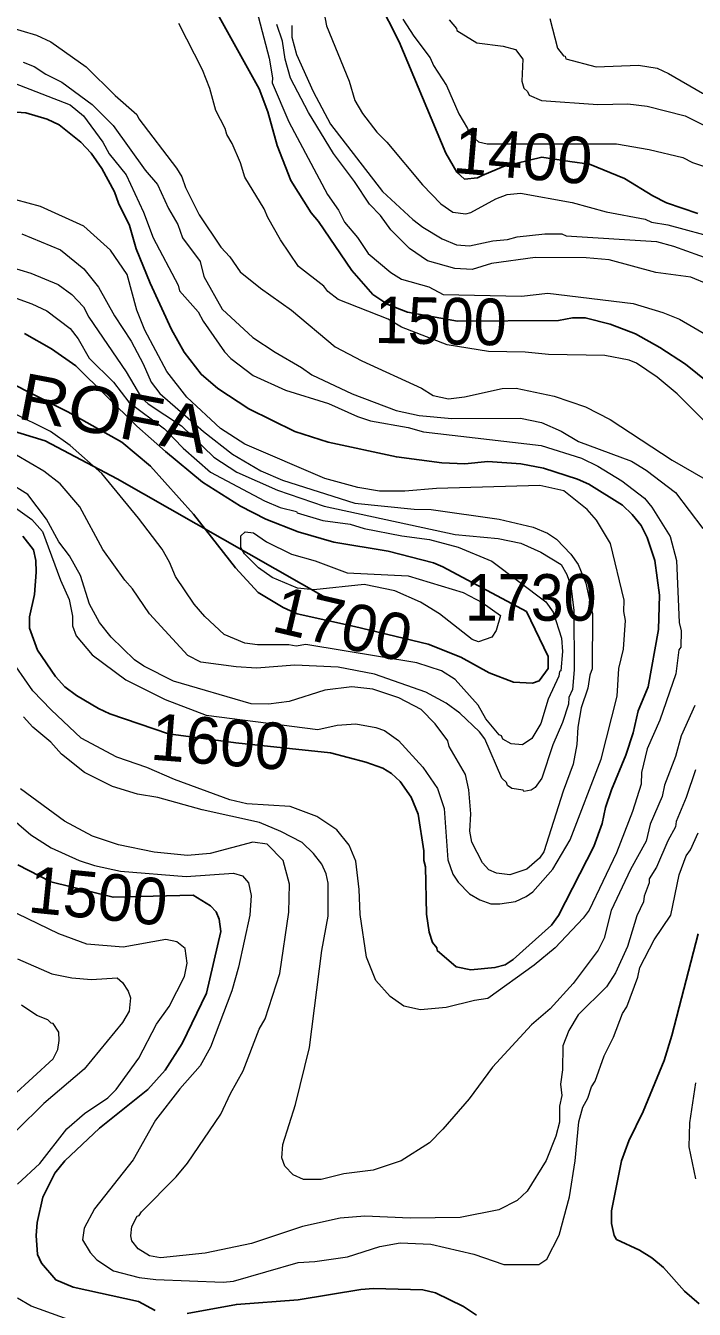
# Model space of a CAD drawing. Extents: x 598.3 to 623.2, y 6902.2 to 6930.1.
# Drawn here: x 610.559 to 611.707, y 6912.154 to 6914.358 of the extents above; entities that cross this region are included whole.
import ezdxf
from ezdxf.enums import TextEntityAlignment as Align

# ---------------------------------------------------------------- set-up
doc = ezdxf.new("R2010")
doc.units = 0
doc.header["$LTSCALE"] = 0.032
for name, color, linetype, lineweight in [('1', 7, 'Continuous', 25), ('2', 7, 'Continuous', 13), ('26', 7, 'Continuous', 25)]:
    doc.layers.add(name, color=color, linetype=linetype, lineweight=lineweight)
doc.layers.add('21', color=7, linetype='Continuous')
doc.layers.add('61', color=7, linetype='Continuous')

msp = doc.modelspace()

# ---------------------------------------------------------------- linework, layer by layer
at = {"layer": '1'}
for points in [[(610.874, 6914.4051), (610.9597, 6914.2497), (610.9745, 6914.2103), (610.9905, 6914.1526), (611.0139, 6914.0927), (611.0491, 6914.0371), (611.0615, 6914.0221), (611.1188, 6913.9377), (611.1547, 6913.8968), (611.1808, 6913.8796), (611.2145, 6913.8665), (611.3005, 6913.8508), (611.4735, 6913.852), (611.4978, 6913.8568), (611.5195, 6913.8568), (611.5622, 6913.8458), (611.6057, 6913.829), (611.6474, 6913.8057), (611.6918, 6913.7772), (611.7331, 6913.7441)], [(611.164, 6914.4014), (611.2001, 6914.3307), (611.2804, 6914.1393), (611.2994, 6914.1067), (611.3122, 6914.0949), (611.3347, 6914.0972), (611.3426, 6914.1011), (611.3794, 6914.1167), (611.4451, 6914.1327), (611.4933, 6914.125), (611.5268, 6914.1207), (611.5873, 6914.0959), (611.6355, 6914.066), (611.6591, 6914.054), (611.7132, 6914.0358)], [(610.5184, 6914.2113), (610.5589, 6914.2086), (610.5957, 6914.1979), (610.6165, 6914.1883), (610.6534, 6914.1583), (610.6714, 6914.1396), (610.6896, 6914.1132), (610.7112, 6914.0732), (610.718, 6914.0533), (610.7371, 6914.015), (610.7488, 6913.9751), (610.7727, 6913.9162), (610.8092, 6913.8368), (610.8311, 6913.7977), (610.8599, 6913.7598), (610.8887, 6913.7354), (610.9422, 6913.7002), (611.0208, 6913.6616), (611.0781, 6913.6433), (611.1954, 6913.618), (611.2731, 6913.6075), (611.3127, 6913.606), (611.3522, 6913.6099), (611.4088, 6913.606), (611.4477, 6913.5987)], [(610.5566, 6913.8298), (610.6031, 6913.8033), (610.6448, 6913.774), (610.75, 6913.6708), (610.7987, 6913.6269), (610.8624, 6913.5745), (610.9279, 6913.5331), (610.9711, 6913.5111), (611.0269, 6913.4895), (611.0882, 6913.4716), (611.1815, 6913.456), (611.2588, 6913.4358), (611.275, 6913.4293), (611.4187, 6913.3523), (611.4559, 6913.2751), (611.4557, 6913.2543), (611.4406, 6913.2334), (611.4293, 6913.2295), (611.3964, 6913.2311), (611.3548, 6913.247), (611.3058, 6913.2739), (611.2498, 6913.2966), (611.1235, 6913.3264), (611.0248, 6913.3486), (611.0009, 6913.3594), (610.9578, 6913.3853), (610.9191, 6913.4272), (610.8471, 6913.5195), (610.7734, 6913.602), (610.7241, 6913.6434), (610.6311, 6913.6954), (610.5259, 6913.7487)], [(611.4477, 6913.5987), (611.5065, 6913.5799), (611.526, 6913.571), (611.5834, 6913.5352), (611.6003, 6913.519), (611.6155, 6913.4999), (611.6258, 6913.4793), (611.639, 6913.4399), (611.6471, 6913.3803), (611.6454, 6913.3214), (611.6277, 6913.2233), (611.6106, 6913.1816), (611.6018, 6913.144), (611.5891, 6913.1055), (611.5645, 6913.0465), (611.5543, 6913.0161), (611.5484, 6912.9885), (611.5345, 6912.9492), (611.4735, 6912.8306), (611.4614, 6912.814), (611.3959, 6912.755), (611.3819, 6912.7456), (611.3645, 6912.7411), (611.323, 6912.7374), (611.2981, 6912.7422), (611.2653, 6912.7704)], [(611.2653, 6912.7704), (611.2648, 6912.7747), (611.2574, 6912.7842), (611.2518, 6912.8017), (611.2473, 6912.8325), (611.2456, 6912.9138), (611.2424, 6912.9249), (611.2423, 6912.9416), (611.2326, 6913.0044), (611.2207, 6913.0334), (611.2016, 6913.0604), (611.1871, 6913.0742), (611.1721, 6913.0832), (611.143, 6913.0936), (611.0821, 6913.1096), (610.9197, 6913.1268), (610.804, 6913.1421), (610.7035, 6913.1767), (610.6838, 6913.1857), (610.6464, 6913.208), (610.6261, 6913.2232), (610.6103, 6913.2406), (610.5789, 6913.2859), (610.5657, 6913.3238), (610.5657, 6913.3431), (610.5738, 6913.3819), (610.5769, 6913.4202), (610.5761, 6913.4402), (610.5724, 6913.4581), (610.5542, 6913.482)], [(610.7812, 6912.152), (610.7523, 6912.1675), (610.6404, 6912.1925), (610.6105, 6912.205), (610.586, 6912.2336), (610.5793, 6912.2486), (610.5769, 6912.2808), (610.5785, 6912.3031), (610.5881, 6912.3469), (610.6087, 6912.3879), (610.6259, 6912.4091), (610.6854, 6912.4653), (610.7685, 6912.5315), (610.7981, 6912.5651), (610.8278, 6912.6108), (610.8693, 6912.6971), (610.8941, 6912.803), (610.8911, 6912.8244), (610.8862, 6912.8368), (610.8761, 6912.847), (610.8465, 6912.8651), (610.709, 6912.8617), (610.6021, 6912.8882), (610.5454, 6912.9176)], [(611.7134, 6912.7988), (611.6682, 6912.6243), (611.6551, 6912.5816), (611.6192, 6912.4937), (611.5946, 6912.4433), (611.5819, 6912.4089), (611.5646, 6912.3231), (611.5646, 6912.3015), (611.5694, 6912.281), (611.5735, 6912.2743), (611.6129, 6912.2558), (611.6341, 6912.2427), (611.6541, 6912.2259), (611.6899, 6912.1854), (611.7152, 6912.1638)], [(611.3328, 6912.1441), (611.3106, 6912.1592), (611.2626, 6912.1825), (611.2407, 6912.1876), (611.1563, 6912.1901), (611.1342, 6912.1885), (611.0267, 6912.1706), (610.9206, 6912.1626), (610.8363, 6912.1473)]]:
    msp.add_lwpolyline(points, dxfattribs=at)
at = {"layer": '2'}
for points in [[(610.9494, 6914.4079), (610.9768, 6914.3028), (610.9825, 6914.2686), (610.9818, 6914.2602), (611.0107, 6914.1931), (611.077, 6914.0686), (611.0957, 6914.0417), (611.106, 6914.0208), (611.1286, 6913.9948), (611.1469, 6913.967), (611.1857, 6913.9344)], [(611.0676, 6914.3998), (611.0756, 6914.3582), (611.1141, 6914.2633), (611.1242, 6914.23), (611.1371, 6914.2077), (611.1618, 6914.1754), (611.1787, 6914.1584), (611.2401, 6914.0849), (611.2714, 6914.0527), (611.2923, 6914.0383), (611.3144, 6914.035), (611.3233, 6914.0374), (611.3659, 6914.0611), (611.3855, 6914.0687), (611.4087, 6914.0706), (611.4971, 6914.055), (611.5557, 6914.0387), (611.6226, 6914.0261), (611.6331, 6914.021), (611.6615, 6914.0163), (611.7501, 6913.9926)], [(611.2066, 6914.3695), (611.2252, 6914.3404), (611.2535, 6914.3031), (611.2592, 6914.2902), (611.2814, 6914.2557), (611.3025, 6914.2067), (611.3176, 6914.1815), (611.32, 6914.1736), (611.3361, 6914.1591), (611.3515, 6914.1553), (611.5734, 6914.1555), (611.6296, 6914.1458), (611.6871, 6914.1322), (611.7038, 6914.1236), (611.738, 6914.1117)], [(611.2862, 6914.3685), (611.2987, 6914.3534), (611.2993, 6914.3498), (611.3336, 6914.3286), (611.3786, 6914.3231), (611.3996, 6914.3173), (611.4123, 6914.301), (611.4108, 6914.2633), (611.4141, 6914.251), (611.4202, 6914.2455), (611.4233, 6914.2389), (611.4446, 6914.2296), (611.541, 6914.2228), (611.5926, 6914.2243), (611.6258, 6914.2203), (611.6914, 6914.2038), (611.7675, 6914.1657)], [(611.4591, 6914.3708), (611.4721, 6914.3195), (611.4823, 6914.3066), (611.4851, 6914.3059), (611.4863, 6914.3013), (611.5386, 6914.2875), (611.6109, 6914.2908), (611.6433, 6914.2852), (611.6628, 6914.2764), (611.7208, 6914.2424), (611.7826, 6914.2141), (611.8327, 6914.2025), (611.8862, 6914.1962), (611.971, 6914.1986), (612.0227, 6914.2097), (612.0427, 6914.2114), (612.1139, 6914.2292), (612.1555, 6914.259), (612.1816, 6914.282), (612.2632, 6914.3342), (612.2948, 6914.3595)], [(610.4382, 6914.3669), (610.5238, 6914.3578), (610.5777, 6914.3421), (610.6023, 6914.3306), (610.6625, 6914.2876)], [(611.7308, 6913.6727), (611.6775, 6913.7261), (611.643, 6913.7547), (611.6077, 6913.779), (611.5951, 6913.784), (611.5535, 6913.792), (611.4568, 6913.7937), (611.4162, 6913.7977), (611.3535, 6913.7989), (611.2824, 6913.8106), (611.204, 6913.8409), (611.1811, 6913.8545), (611.0955, 6913.8881), (611.0775, 6913.902), (611.0707, 6913.9111), (611.0272, 6913.9448), (610.9962, 6913.9909), (610.9746, 6914.0287), (610.9686, 6914.044), (610.935, 6914.0984), (610.9275, 6914.1229), (610.9136, 6914.1558), (610.9042, 6914.1712), (610.9013, 6914.182), (610.8853, 6914.2125), (610.875, 6914.2505), (610.8622, 6914.2826), (610.8217, 6914.3622)], [(611.7314, 6913.9142), (611.7008, 6913.9264), (611.641, 6913.9345), (611.5608, 6913.9564), (611.5211, 6913.9596), (611.4334, 6913.9604), (611.3589, 6913.9499), (611.3252, 6913.9395), (611.2956, 6913.9415), (611.2486, 6913.9544), (611.2178, 6913.976), (611.1858, 6914.008), (611.168, 6914.0323), (611.1494, 6914.0517), (611.1235, 6914.0906), (611.0873, 6914.1387), (611.0442, 6914.209), (611.0137, 6914.2682), (611.0044, 6914.301), (610.9996, 6914.3318), (610.9899, 6914.3606)], [(611.0156, 6914.3585), (611.0157, 6914.3386), (611.0238, 6914.3091), (611.0527, 6914.2451), (611.0822, 6914.1893), (611.1714, 6914.0735), (611.2235, 6914.0254), (611.2405, 6914.0124), (611.2737, 6913.9925), (611.2983, 6913.982), (611.3208, 6913.9805), (611.3611, 6913.9888), (611.3862, 6913.9912), (611.4026, 6913.996), (611.4502, 6914.001), (611.4792, 6914.001), (611.4867, 6913.9977), (611.6417, 6913.988), (611.6709, 6913.98), (611.738, 6913.9559)], [(610.5546, 6914.2955), (610.5732, 6914.2885), (610.5934, 6914.2752), (610.6209, 6914.2614), (610.6729, 6914.2231), (610.7093, 6914.1868), (610.7639, 6914.1103), (610.785, 6914.0859), (610.8041, 6914.0445), (610.8199, 6914.0169), (610.828, 6913.9943), (610.8584, 6913.9534), (610.8649, 6913.9278), (610.8964, 6913.8718), (610.9491, 6913.823)], [(610.6625, 6914.2876), (610.7127, 6914.2383), (610.7499, 6914.2058), (610.7529, 6914.1981), (610.8181, 6914.1134), (610.8271, 6914.0986), (610.833, 6914.0805), (610.8567, 6914.0338), (610.8942, 6913.9782), (610.9096, 6913.9612), (610.927, 6913.9358), (610.9618, 6913.9074), (611.0153, 6913.8701), (611.09, 6913.8067), (611.1363, 6913.7827), (611.2386, 6913.7357), (611.2586, 6913.7233), (611.2847, 6913.7177), (611.3123, 6913.7209), (611.377, 6913.7355), (611.401, 6913.7362), (611.4661, 6913.7224), (611.5203, 6913.7041), (611.5626, 6913.6823), (611.6689, 6913.6121), (611.7591, 6913.5604)], [(610.5379, 6914.26), (610.6354, 6914.2226), (610.6581, 6914.2038), (610.6913, 6914.1585), (610.7024, 6914.1382), (610.7314, 6914.1023), (610.7613, 6914.0379), (610.7775, 6913.9941), (610.8205, 6913.913), (610.8232, 6913.9028), (610.855, 6913.8669), (610.8637, 6913.8509), (610.9001, 6913.7983), (610.911, 6913.7867), (610.9493, 6913.7578), (611.0047, 6913.7326), (611.0786, 6913.7096), (611.1285, 6913.6873)], [(610.519, 6913.5466), (610.5696, 6913.5102), (610.5877, 6913.4896), (610.6187, 6913.4062), (610.6338, 6913.3731), (610.6392, 6913.3444), (610.6393, 6913.3281), (610.6455, 6913.3108), (610.673, 6913.2782), (610.7309, 6913.2353), (610.7982, 6913.2014), (610.8687, 6913.1744), (611.0605, 6913.15), (611.0937, 6913.1575), (611.1258, 6913.1598), (611.1601, 6913.1534), (611.1752, 6913.1481), (611.199, 6913.1311), (611.2409, 6913.0851), (611.2659, 6913.0487), (611.2772, 6913.0139), (611.2835, 6912.9261), (611.2923, 6912.9013), (611.3014, 6912.8878), (611.3208, 6912.8677), (611.3384, 6912.8576), (611.3574, 6912.8503), (611.3731, 6912.8502), (611.4001, 6912.8544), (611.4184, 6912.863), (611.4295, 6912.871), (611.4637, 6912.91), (611.4939, 6912.9606), (611.5469, 6913.0989), (611.5742, 6913.2068), (611.5775, 6913.2543), (611.5855, 6913.2877), (611.5888, 6913.3369), (611.5856, 6913.3523), (611.5863, 6913.3719), (611.5628, 6913.4694), (611.5388, 6913.5093), (611.5229, 6913.5278), (611.4827, 6913.5597), (611.4418, 6913.5686), (611.2645, 6913.5638), (611.21, 6913.5589), (611.1661, 6913.559), (611.1289, 6913.5651), (611.0727, 6913.5806), (610.935, 6913.6397), (610.8936, 6913.6666), (610.8355, 6913.7205), (610.8013, 6913.7646), (610.7637, 6913.8356), (610.75, 6913.8696), (610.7329, 6913.9311), (610.7044, 6913.9731), (610.6585, 6914.014), (610.5845, 6914.048), (610.5419, 6914.0591)], [(610.5525, 6914.001), (610.6185, 6913.9737), (610.6588, 6913.9409), (610.684, 6913.9092), (610.7111, 6913.86), (610.7398, 6913.8169), (610.7606, 6913.7778), (610.7743, 6913.7462), (610.7894, 6913.727), (610.8642, 6913.6615), (610.914, 6913.6227), (610.9628, 6913.5942), (610.9998, 6913.5782), (611.1242, 6913.5386), (611.2257, 6913.5282), (611.2551, 6913.5274), (611.3717, 6913.5112), (611.4304, 6913.4974), (611.4547, 6913.4867), (611.4702, 6913.4767), (611.4951, 6913.451), (611.5073, 6913.433), (611.5209, 6913.4009), (611.5321, 6913.3486), (611.5314, 6913.254), (611.5273, 6913.2429), (611.5239, 6913.2208), (611.5127, 6913.1871)], [(610.5104, 6913.9508), (610.5679, 6913.9333), (610.6145, 6913.9142), (610.6381, 6913.8969), (610.6579, 6913.8754), (610.6673, 6913.8581), (610.7314, 6913.764), (610.7576, 6913.7191), (610.7689, 6913.7089), (610.8266, 6913.6713), (610.8818, 6913.6176), (610.9215, 6913.5916), (610.9912, 6913.5607), (611.0713, 6913.5332), (611.2963, 6913.4849), (611.37, 6913.478), (611.4089, 6913.47), (611.4434, 6913.4544), (611.4782, 6913.4329), (611.4881, 6913.4161), (611.4948, 6913.3964), (611.4998, 6913.3542), (611.5008, 6913.2521), (611.4977, 6913.2184), (611.4916, 6913.2046), (611.4907, 6913.1933), (611.4804, 6913.1618), (611.4637, 6913.1236), (611.4448, 6913.0662), (611.4338, 6913.0504), (611.4267, 6913.0457), (611.4142, 6913.0434), (611.4129, 6913.0457), (611.3937, 6913.0487), (611.386, 6913.0536), (611.3847, 6913.0586), (611.3766, 6913.0665), (611.3475, 6913.1339), (611.3382, 6913.1458), (611.3045, 6913.1776), (611.281, 6913.1948), (611.2459, 6913.214), (611.158, 6913.2449), (611.0956, 6913.257), (611.0212, 6913.2603), (610.9552, 6913.2554), (610.9201, 6913.2572), (610.8594, 6913.2655), (610.8375, 6913.2766), (610.7714, 6913.3487)], [(611.1857, 6913.9344), (611.2042, 6913.9228), (611.2512, 6913.9098), (611.2754, 6913.8967), (611.4099, 6913.8938), (611.4555, 6913.8989), (611.6021, 6913.8811), (611.6527, 6913.8661), (611.6814, 6913.8542), (611.7377, 6913.822)], [(610.5298, 6913.8949), (610.5694, 6913.8809), (610.595, 6913.8688), (610.635, 6913.8384), (610.6489, 6913.8207), (610.6678, 6913.7872), (610.7099, 6913.7465), (610.7358, 6913.7118), (610.7975, 6913.6661), (610.8291, 6913.633), (610.8763, 6913.5916), (610.9687, 6913.5427), (610.9958, 6913.5308), (611.0236, 6913.5241), (611.0249, 6913.5218), (611.0689, 6913.5088), (611.1159, 6913.5023), (611.1401, 6913.4951), (611.2046, 6913.4821), (611.2524, 6913.4763), (611.3015, 6913.4631), (611.3592, 6913.439), (611.4519, 6913.3688), (611.4646, 6913.3515), (611.479, 6913.3068), (611.4805, 6913.2837), (611.4775, 6913.2504), (611.4755, 6913.2496), (611.4744, 6913.2412), (611.4562, 6913.202), (611.4432, 6913.1601), (611.4281, 6913.1344), (611.4121, 6913.1235), (611.3927, 6913.1251), (611.3784, 6913.1333), (611.3757, 6913.1389), (611.3718, 6913.1406), (611.3488, 6913.168), (611.3355, 6913.1915), (611.2962, 6913.2355), (611.2729, 6913.2506), (611.2305, 6913.2644), (611.0397, 6913.2957), (611.0232, 6913.2927), (611.0109, 6913.295), (610.9568, 6913.2951), (610.935, 6913.2982), (610.8994, 6913.3127), (610.8663, 6913.3441), (610.8481, 6913.3653), (610.8159, 6913.4124), (610.8059, 6913.437), (610.7932, 6913.4592), (610.7528, 6913.5126), (610.6898, 6913.5894), (610.6355, 6913.6373), (610.6015, 6913.6616), (610.5346, 6913.6947)], [(610.9491, 6913.823), (610.9873, 6913.7975), (611.0327, 6913.7715), (611.0502, 6913.7586), (611.1193, 6913.7259), (611.1952, 6913.6974), (611.2345, 6913.6892), (611.2904, 6913.6837), (611.4087, 6913.6845), (611.4445, 6913.6772), (611.4782, 6913.662), (611.5082, 6913.6446), (611.5988, 6913.6106), (611.6244, 6913.5953), (611.6746, 6913.5565), (611.7215, 6913.495)], [(611.1285, 6913.6873), (611.151, 6913.6801), (611.2154, 6913.6681), (611.2418, 6913.661), (611.4442, 6913.6375), (611.5134, 6913.616), (611.5414, 6913.6021), (611.5825, 6913.5766), (611.6216, 6913.5471), (611.6337, 6913.5317), (611.6653, 6913.4811), (611.6762, 6913.4399), (611.6811, 6913.3338), (611.6843, 6913.319), (611.6835, 6913.2913), (611.6803, 6913.2865), (611.6753, 6913.2452), (611.6474, 6913.1657), (611.6261, 6913.1164), (611.6164, 6913.076), (611.6154, 6913.0557), (611.601, 6913.009), (611.5733, 6912.9379), (611.5265, 6912.8396), (611.5161, 6912.8257), (611.4678, 6912.7749), (611.4322, 6912.745), (611.3522, 6912.688), (611.3296, 6912.6846), (611.2807, 6912.6722), (611.237, 6912.6686), (611.2082, 6912.6748)], [(610.729, 6913.4061), (610.6911, 6913.459), (610.6516, 6913.532), (610.6179, 6913.5715), (610.5902, 6913.5936), (610.5432, 6913.6211)], [(611.354, 6912.9091), (611.343, 6912.9208), (611.3249, 6912.9562), (611.3217, 6912.9751), (611.3233, 6913.005), (611.32, 6913.0465), (611.3143, 6913.0727), (611.2862, 6913.1208), (611.2837, 6913.1305), (611.2619, 6913.1596), (611.2381, 6913.1843), (611.1997, 6913.2042), (611.1547, 6913.219), (611.1187, 6913.2231), (611.0724, 6913.2173), (611.0114, 6913.198), (610.9758, 6913.1931), (610.9461, 6913.1938), (610.8124, 6913.2327), (610.7618, 6913.2585), (610.7459, 6913.2693), (610.7058, 6913.3086), (610.6858, 6913.3335), (610.6687, 6913.365), (610.6529, 6913.4143), (610.6343, 6913.4482), (610.616, 6913.4721), (610.5947, 6913.5112), (610.5624, 6913.5532), (610.5279, 6913.575)], [(610.7714, 6913.3487), (610.7422, 6913.3912), (610.729, 6913.4061)], [(611.2082, 6912.6748), (611.1844, 6912.6916), (611.1601, 6912.719), (611.144, 6912.7587), (611.1329, 6912.8322), (611.1314, 6912.8749), (611.1258, 6912.9238), (611.1143, 6912.9513), (611.0933, 6912.9778), (611.0589, 6913.0002), (611.0127, 6913.0174), (610.9383, 6913.0222), (610.9092, 6913.0289), (610.8144, 6913.0638), (610.767, 6913.0846), (610.7151, 6913.1021), (610.6543, 6913.1351), (610.6028, 6913.1833), (610.5714, 6913.2163), (610.5427, 6913.2575)], [(611.708, 6913.1912), (611.6844, 6913.1391), (611.6746, 6913.1032), (611.6558, 6913.0541), (611.6518, 6913.035), (611.6311, 6912.9871), (611.6245, 6912.9578), (611.5971, 6912.9092), (611.5644, 6912.8388), (611.5519, 6912.7917), (611.5417, 6912.7711), (611.4988, 6912.7138), (611.4592, 6912.6702), (611.4271, 6912.6428), (611.3601, 6912.5702), (611.3202, 6912.5158), (611.2753, 6912.4635), (611.252, 6912.4403), (611.2034, 6912.4093), (611.1556, 6912.393), (611.105, 6912.3869), (611.0662, 6912.3771), (611.036, 6912.3771), (611.0184, 6912.3849), (611.0038, 6912.4003), (610.9987, 6912.4142), (611.0005, 6912.4372), (611.0223, 6912.5059)], [(611.5127, 6913.1871), (611.5069, 6913.1541), (611.5054, 6913.124), (611.4989, 6913.0903), (611.4816, 6913.0439), (611.4487, 6912.9397), (611.4408, 6912.9286), (611.4196, 6912.9099), (611.39, 6912.9001), (611.3673, 6912.9032), (611.354, 6912.9091)], [(611.0223, 6912.5059), (611.0463, 6912.604), (611.0676, 6912.7703), (611.078, 6912.8294), (611.0781, 6912.886), (611.0749, 6912.9022), (611.0675, 6912.9186), (611.0533, 6912.9369), (611.0335, 6912.9558), (610.9971, 6912.9748), (610.9601, 6912.99), (610.8619, 6913.0117), (610.7856, 6913.0328), (610.7511, 6913.039), (610.7081, 6913.0522), (610.6601, 6913.0761), (610.6204, 6913.1074), (610.6023, 6913.1279), (610.5711, 6913.1536), (610.5554, 6913.1713)], [(611.7087, 6913.0808), (611.6928, 6913.0329), (611.6755, 6912.9918), (611.6743, 6912.9826), (611.6614, 6912.9586), (611.6421, 6912.9136), (611.6294, 6912.8935), (611.6292, 6912.8865), (611.6207, 6912.8634), (611.6195, 6912.8539), (611.6083, 6912.8299), (611.5924, 6912.7771), (611.5717, 6912.7322), (611.5563, 6912.708), (611.5076, 6912.6599), (611.4914, 6912.6332), (611.481, 6912.6069), (611.4803, 6912.5655), (611.4772, 6912.5407), (611.4794, 6912.5215), (611.4755, 6912.5028), (611.4754, 6912.4753), (611.4693, 6912.4516), (611.4526, 6912.4098), (611.4199, 6912.3573), (611.4027, 6912.3413), (611.3714, 6912.3251), (611.3051, 6912.3119), (611.2188, 6912.3108), (611.1414, 6912.314), (611.0986, 6912.3108), (611.0342, 6912.2967), (610.9464, 6912.2671), (610.867, 6912.2509), (610.7901, 6912.2428), (610.7715, 6912.2459), (610.7521, 6912.258), (610.7413, 6912.272), (610.7397, 6912.2803), (610.7414, 6912.2966), (610.7501, 6912.3143), (610.7536, 6912.3151), (610.7578, 6912.3217), (610.8172, 6912.3817), (610.8365, 6912.4049), (610.8941, 6912.4894), (610.9103, 6912.525), (610.9321, 6912.5636), (610.9598, 6912.635), (610.9702, 6912.6529), (610.9955, 6912.731)], [(610.4724, 6913.0508), (610.5677, 6912.9692), (610.6028, 6912.9469), (610.6506, 6912.9247), (610.6771, 6912.9163), (610.7216, 6912.9066), (610.8343, 6912.8973), (610.9156, 6912.9032), (610.9314, 6912.8984), (610.9413, 6912.8865), (610.9461, 6912.865), (610.9436, 6912.8312), (610.9241, 6912.7416), (610.9127, 6912.7008), (610.8763, 6912.6043), (610.8586, 6912.5723), (610.8235, 6912.5329), (610.7819, 6912.479), (610.7436, 6912.4109), (610.6772, 6912.3267), (610.6595, 6912.2937), (610.6563, 6912.2737), (610.6694, 6912.2517), (610.6808, 6912.2393), (610.7099, 6912.2201), (610.7538, 6912.2087), (610.7821, 6912.2055), (610.8982, 6912.2007), (610.9159, 6912.2023), (611.027, 6912.2346), (611.0551, 6912.2363), (611.1112, 6912.2444), (611.1669, 6912.2623), (611.2017, 6912.2686)], [(610.9955, 6912.731), (611.0109, 6912.8364), (611.0117, 6912.8844), (611.0011, 6912.9251), (610.9733, 6912.9527), (610.9491, 6912.9566), (610.8756, 6912.937), (610.8369, 6912.9333), (610.7794, 6912.9393), (610.7182, 6912.9515), (610.6736, 6912.9666), (610.6253, 6912.9925), (610.5499, 6913.0478)], [(611.4748, 6912.2813), (611.4924, 6912.3472), (611.5023, 6912.4092), (611.5086, 6912.4764), (611.5152, 6912.5012), (611.5239, 6912.5169), (611.5303, 6912.536), (611.5369, 6912.5461), (611.552, 6912.5896), (611.5681, 6912.6216), (611.5837, 6912.6623), (611.5908, 6912.6735), (611.6098, 6912.7243), (611.6135, 6912.7414), (611.638, 6912.7889), (611.6665, 6912.8308), (611.681, 6912.9003), (611.6931, 6912.933), (611.7005, 6912.943), (611.7135, 6912.9723)], [(610.5446, 6912.369), (610.5832, 6912.4044), (610.6297, 6912.4639), (610.6597, 6912.4906), (610.7001, 6912.5171), (610.7143, 6912.5314), (610.7529, 6912.5857), (610.7835, 6912.6437), (610.8051, 6912.674), (610.8318, 6912.7258), (610.8359, 6912.7484), (610.8329, 6912.7739), (610.8183, 6912.785), (610.7993, 6912.7891), (610.7263, 6912.7762), (610.6638, 6912.781), (610.6158, 6912.7988), (610.5271, 6912.8416)], [(610.5449, 6912.7558), (610.6035, 6912.7304), (610.6383, 6912.7236), (610.6719, 6912.7204), (610.7162, 6912.7234), (610.7252, 6912.7153), (610.7346, 6912.7004), (610.7387, 6912.6892), (610.7365, 6912.6663), (610.7253, 6912.6469), (610.6593, 6912.5663), (610.5902, 6912.5079), (610.5436, 6912.4618)], [(610.5364, 6912.5203), (610.6063, 6912.5843), (610.6142, 6912.6003), (610.6166, 6912.6159), (610.6158, 6912.6302), (610.6062, 6912.6448), (610.6028, 6912.6453), (610.5971, 6912.6515), (610.5781, 6912.659), (610.5518, 6912.6766)], [(611.7087, 6912.5433), (611.6985, 6912.4747), (611.6972, 6912.4333), (611.7091, 6912.3782)], [(611.2017, 6912.2686), (611.2543, 6912.2661), (611.3284, 6912.2491), (611.3798, 6912.2314), (611.4397, 6912.2314), (611.4539, 6912.2405), (611.4748, 6912.2813)], [(610.6524, 6912.1291), (610.5683, 6912.1596), (610.5448, 6912.1732)]]:
    msp.add_lwpolyline(points, dxfattribs=at)
msp.add_lwpolyline([(611.0254, 6913.3923), (610.9821, 6913.4107), (610.9587, 6913.4275), (610.9343, 6913.4517), (610.9283, 6913.4626), (610.9283, 6913.4826), (610.9359, 6913.4893), (610.9503, 6913.4875), (610.9723, 6913.4722), (611.0152, 6913.4507), (611.056, 6913.4392), (611.111, 6913.4189), (611.2154, 6913.4139), (611.3101, 6913.3849), (611.3425, 6913.368), (611.3742, 6913.3454), (611.3664, 6913.32), (611.359, 6913.3083), (611.3363, 6913.3005), (611.3257, 6913.3044), (611.2693, 6913.3487), (611.237, 6913.3686), (611.1925, 6913.3881), (611.14, 6913.3987), (611.0538, 6913.3898)], close=True, dxfattribs=at)
at = {"layer": '26'}
msp.add_lwpolyline([(609.4492, 6913.8226), (609.8798, 6913.7864), (610.2163, 6913.7394), (610.5094, 6913.6706), (610.5926, 6913.6453), (610.7157, 6913.5802), (611.0775, 6913.3739)], dxfattribs=at)

# ---------------------------------------------------------------- texts
at = {"layer": '21', "width": 0.95}
msp.add_text('1730', height=0.08, dxfattribs=at).set_placement((611.3129, 6913.3366))
at = {"layer": '26', "width": 1.1}
msp.add_text('SERRA DA FAROFA', height=0.08, rotation=349.276, dxfattribs=at).set_placement((610.3174, 6913.7266), align=Align.CENTER)
at = {"layer": '61'}
for s, rotation, p in [('1400', 355.101, (611.4095, 6914.0957)), ('1700', 346.827, (611.0945, 6913.292)), ('1600', 355.515, (610.8901, 6913.089)), ('1500', 354.289, (610.6794, 6912.8244))]:
    msp.add_text(s, height=0.08, rotation=rotation, dxfattribs=at).set_placement(p, align=Align.CENTER)
at = {"layer": '61', "width": 0.95}
msp.add_text('1500', height=0.08, rotation=358.854, dxfattribs=at).set_placement((611.2708, 6913.8114), align=Align.CENTER)

doc.saveas('drawing.dxf')
